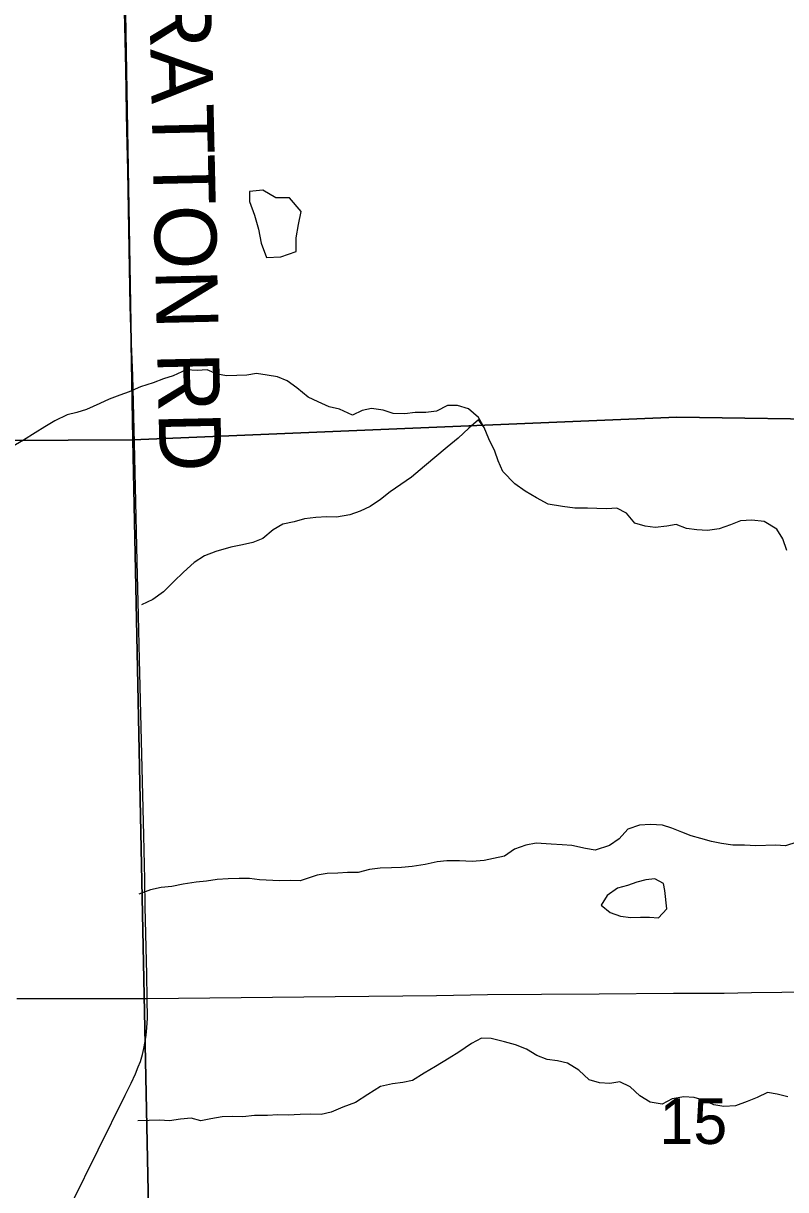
# Model space of a CAD drawing. Extents: x 1985906 to 2360102, y 891258 to 1222054.
# Drawn here: x 2091272 to 2094966, y 1074843 to 1080491 of the extents above; entities that cross this region are included whole.
import ezdxf

# ---------------------------------------------------------------- set-up
doc = ezdxf.new("R2010")
doc.units = 0
for name, color, linetype in [('GM_X_County_Road', 7, 'Continuous'), ('GM_X_County_Road_Text', 7, 'Continuous'), ('GM_X_Minor_Lake', 7, 'Continuous'), ('GM_X_Minor_River', 7, 'Continuous'), ('GM_X_Section', 7, 'Continuous'), ('GM_X_Section_Text', 7, 'Continuous')]:
    doc.layers.add(name, color=color, linetype=linetype)

msp = doc.modelspace()

# ---------------------------------------------------------------- linework, layer by layer
at = {"layer": 'GM_X_County_Road'}
for points in [[(2091872.5, 1075768.1), (2091870.4, 1075885.4), (2091862.9, 1076213.1), (2091860.7, 1076344.2), (2091855.9, 1076557.2), (2091846.8, 1076950.7), (2091843.3, 1077081.8), (2091835.2, 1077409.4), (2091829.8, 1077622.5), (2091823.8, 1077884.9), (2091815.8, 1078245.4), (2091811.5, 1078458.1), (2091806.2, 1078654.1), (2091802.7, 1078785.2), (2091792.9, 1079016.5), (2091789.3, 1079122.2), (2091787.3, 1079301.2), (2091778.9, 1079777.2), (2091774.6, 1079973.8), (2091772.3, 1080055.6), (2091768.6, 1080268.6), (2091762.8, 1080547.3)], [(2091872.5, 1075768.1), (2092783.3, 1075777.8), (2093275.1, 1075783.1), (2093521, 1075787.4), (2093783.3, 1075789.8), (2094061.9, 1075791.6), (2094422.7, 1075795), (2094520.8, 1075794.8), (2094668.2, 1075795), (2094800, 1075797.1), (2094946.8, 1075798.4), (2095130.8, 1075800.7)], [(2091235.1, 1074227.7), (2091389.9, 1074535.3), (2091504.9, 1074771.1), (2091635.4, 1075036.1), (2091766.6, 1075300.3), (2091795.4, 1075357.9), (2091816.2, 1075403.6), (2091829.6, 1075437), (2091839.4, 1075462.7), (2091849.9, 1075497.2), (2091856.9, 1075527.1), (2091863.4, 1075560.4), (2091867.8, 1075591.3), (2091870.9, 1075626.4), (2091873.7, 1075672.6), (2091872.5, 1075768.1)], [(2091241.7, 1075768.5), (2091848.6, 1075767.8), (2091872.5, 1075768.1)]]:
    msp.add_lwpolyline(points, dxfattribs=at)
at = {"layer": 'GM_X_Minor_Lake'}
msp.add_line((2092368.3, 1079675.7), (2092367.6, 1079627.5), dxfattribs=at)
for points in [[(2092367.6, 1079627.5), (2092392.8, 1079560.9), (2092411.9, 1079494.3), (2092425, 1079425.9), (2092450.1, 1079357.3), (2092520.5, 1079360.3), (2092595.1, 1079385.4), (2092594.1, 1079451.7), (2092605, 1079515.8), (2092618, 1079579.9), (2092562.7, 1079644.9), (2092496.4, 1079645.8), (2092432.7, 1079682.8), (2092368.3, 1079675.7)], [(2094380.2, 1076291.5), (2094374.8, 1076325.3), (2094332.9, 1076347.9), (2094288.7, 1076342.5), (2094244.3, 1076331), (2094199.9, 1076315.6), (2094151.5, 1076302.2), (2094100.8, 1076266.7), (2094072, 1076220.9)], [(2094380.2, 1076291.5), (2094374.8, 1076325.3), (2094332.9, 1076347.9), (2094288.7, 1076342.5), (2094244.3, 1076331), (2094199.9, 1076315.6), (2094151.5, 1076302.2), (2094100.8, 1076266.7), (2094072, 1076220.9), (2094115.7, 1076184.2), (2094165.6, 1076167.4), (2094215.8, 1076160.7), (2094262, 1076162.1), (2094306.1, 1076161.5), (2094350.3, 1076158.9), (2094391.1, 1076202.6), (2094380.2, 1076291.5)], [(2094072, 1076220.9), (2094115.7, 1076184.2), (2094165.6, 1076167.4), (2094215.8, 1076160.7), (2094262, 1076162.1), (2094306.1, 1076161.5), (2094350.3, 1076158.9), (2094391.1, 1076202.6), (2094380.2, 1076291.5)]]:
    msp.add_lwpolyline(points, dxfattribs=at)
at = {"layer": 'GM_X_Minor_River'}
for points in [[(2093504.7, 1078533.8), (2093477.3, 1078582.4), (2093429.7, 1078623.2), (2093375.7, 1078639.9), (2093327.5, 1078640.6), (2093274.9, 1078613.2), (2093222.6, 1078605.9), (2093170.4, 1078606.6), (2093120.1, 1078599.2), (2093063.9, 1078602), (2093015.9, 1078616.7), (2092959.8, 1078625.5), (2092913.4, 1078616.1), (2092866.9, 1078592.6), (2092805.1, 1078621.5), (2092755, 1078634.2), (2092701.2, 1078657.1), (2092653.3, 1078679.8), (2092597.7, 1078724.7), (2092550, 1078759.5), (2092504.1, 1078778.2), (2092454, 1078786.9), (2092401.9, 1078795.6), (2092355.6, 1078786.2), (2092259.1, 1078783.5), (2092211, 1078792.2), (2092163.1, 1078812.9), (2092114.9, 1078809.5), (2092060.7, 1078812.3), (2091998, 1078783), (2091951.6, 1078769.6), (2091901.1, 1078750.2), (2091840.6, 1078730.9), (2091786, 1078705.5), (2091739.6, 1078690.1), (2091689.1, 1078670.7), (2091642.6, 1078649.2), (2091577.9, 1078620), (2091531.6, 1078606.5), (2091485.2, 1078595.1), (2091424.5, 1078565.8), (2091375.9, 1078536.3), (2091329.3, 1078506.8), (2091272.5, 1078471.4), (2091215.8, 1078438.1)], [(2093504.7, 1078533.8), (2093477.1, 1078570.3), (2093430.4, 1078530.8), (2093379.5, 1078481.3), (2093326.6, 1078437.8), (2093216.9, 1078346.9), (2093153.8, 1078293.5), (2093101.1, 1078258.1), (2093050.4, 1078222.6), (2093003.7, 1078185.1), (2092953, 1078151.6), (2092904.4, 1078128.2), (2092854, 1078110.8), (2092789.5, 1078099.6), (2092743.4, 1078100.2), (2092689.1, 1078097), (2092634.8, 1078091.7), (2092584.4, 1078076.3), (2092530, 1078065), (2092483.4, 1078037.5), (2092432.6, 1077996), (2092384.1, 1077976.6), (2092333.7, 1077965.2), (2092277.3, 1077953.9), (2092204.7, 1077932.8), (2092150.2, 1077911.4), (2092099.5, 1077880), (2092048.6, 1077832.5), (2092001.8, 1077786.9), (2091950.9, 1077737.4), (2091900.1, 1077699.9), (2091845.5, 1077674.6)], [(2094972.3, 1077937.7), (2094953.1, 1077994.2), (2094923.6, 1078040.8), (2094861.9, 1078077.8), (2094801.7, 1078084.6), (2094747.4, 1078081.3), (2094699, 1078061.9), (2094644.5, 1078042.6), (2094588.1, 1078035.3), (2094535.9, 1078038), (2094485.8, 1078044.7), (2094435.9, 1078063.4), (2094389.6, 1078056), (2094333.3, 1078048.7), (2094285.1, 1078055.4), (2094235.2, 1078070.1), (2094195.7, 1078118.9), (2094147.8, 1078143.6), (2094099.6, 1078140.2), (2094051.4, 1078140.9), (2094005.2, 1078143.5), (2093945, 1078142.3), (2093884.8, 1078151.2), (2093814.7, 1078162.1), (2093758.9, 1078193), (2093703.2, 1078225.9), (2093653.5, 1078260.7), (2093596.1, 1078319.7), (2093572.7, 1078372.2), (2093557.3, 1078418.6), (2093528.1, 1078479.3), (2093504.7, 1078533.8)], [(2095020.3, 1076525.4), (2094965.9, 1076508.1), (2094917.7, 1076510.7), (2094821.3, 1076508), (2094767.1, 1076510.8), (2094710.8, 1076511.5), (2094654.7, 1076518.3), (2094606.7, 1076529), (2094554.7, 1076543.7), (2094508.6, 1076556.4), (2094462.7, 1076573.1), (2094414.8, 1076593.8), (2094368.8, 1076608.5), (2094310.6, 1076611.3), (2094258.3, 1076608), (2094201.8, 1076588.6), (2094159, 1076541), (2094112.3, 1076509.5), (2094043.7, 1076486.3), (2093995.6, 1076495), (2093929.6, 1076510), (2093883.4, 1076512.6), (2093829.2, 1076515.3), (2093757, 1076520.3), (2093706.6, 1076510.9), (2093652.1, 1076491.6), (2093603.5, 1076458.1), (2093551.1, 1076446.8), (2093504.8, 1076437.4), (2093446.4, 1076432.1), (2093386.2, 1076434.9), (2093324, 1076435.8), (2093277.7, 1076430.4), (2093219.3, 1076417.1), (2093156.9, 1076407.9), (2093104.6, 1076402.6), (2093056.4, 1076401.2), (2093002.1, 1076399.9), (2092949.8, 1076392.6), (2092895.4, 1076379.3), (2092843.1, 1076378), (2092796.9, 1076374.6), (2092744.7, 1076373.3), (2092696.4, 1076365.9), (2092613.6, 1076338.9), (2092565.4, 1076339.6), (2092513.2, 1076338.2), (2092416.9, 1076343.6)], [(2092416.9, 1076343.6), (2092368.8, 1076350.2), (2092318.5, 1076348.9), (2092264.3, 1076347.6), (2092212, 1076344.3), (2092159.7, 1076337), (2092109.4, 1076331.6), (2092047, 1076322.4), (2091992.6, 1076311.1), (2091940.3, 1076305.8), (2091888, 1076294.4), (2091831.4, 1076273.1)], [(2094779.4, 1075269.7), (2094722.8, 1075248.3), (2094666.5, 1075245.1), (2094618.5, 1075253.7), (2094572.6, 1075274.4), (2094522.6, 1075289.2), (2094472.4, 1075291.9), (2094416, 1075282.6), (2094367.5, 1075257.1), (2094309.4, 1075265.9), (2094259.6, 1075296.7), (2094212, 1075341.5), (2094162.1, 1075364.3), (2094113.8, 1075356.9), (2094063.7, 1075359.6), (2094013.7, 1075374.3), (2093964.1, 1075421.2), (2093908.4, 1075456.1), (2093860.3, 1075466.7), (2093810.2, 1075473.4), (2093760.3, 1075492.2), (2093710.5, 1075523), (2093656.6, 1075543.8), (2093604.6, 1075558.5), (2093538.6, 1075575.5), (2093492.4, 1075576.1), (2093443.8, 1075550.6), (2093383, 1075509.3), (2093336.4, 1075479.8), (2093269.5, 1075438.5), (2093214.8, 1075407.1), (2093158.1, 1075371.8), (2093111.7, 1075362.4), (2093061.4, 1075355), (2093003, 1075341.7), (2092942.2, 1075304.4), (2092881.4, 1075265.1), (2092820.8, 1075241.8), (2092764.2, 1075218.4), (2092715.9, 1075207), (2092661.7, 1075207.8), (2092613.4, 1075206.4), (2092555.1, 1075203.2), (2092505, 1075205.8), (2092454.7, 1075202.5), (2092392.4, 1075201.3), (2092336.1, 1075196.1), (2092287.9, 1075196.7), (2092235.7, 1075195.4), (2092181.3, 1075186.1), (2092133, 1075176.7), (2092085, 1075189.4), (2092034.7, 1075184.1), (2091980.4, 1075176.8), (2091932.2, 1075179.4), (2091882, 1075178.1), (2091827.7, 1075176.8)], [(2094976.5, 1075293.1), (2094924.5, 1075305.9), (2094878.4, 1075312.5), (2094827.8, 1075289.1), (2094779.4, 1075269.7)]]:
    msp.add_lwpolyline(points, dxfattribs=at)
at = {"layer": 'GM_X_Section'}
for points in [[(2086360.8, 1083775.4), (2091710.1, 1083829.5), (2091802.2, 1078474.5), (2086468.8, 1078446.5)], [(2091710.1, 1083829.5), (2096943.4, 1083869), (2097079.3, 1078544.2), (2094439.4, 1078583.4), (2091802.2, 1078474.5)], [(2091802.2, 1078474.5), (2094439.4, 1078583.4), (2097079.3, 1078544.2), (2097261.4, 1073199.7), (2094548.1, 1073098.4), (2091912.4, 1073091.6)], [(2086468.8, 1078446.5), (2091802.2, 1078474.5), (2091912.4, 1073091.6), (2089304.3, 1073183), (2086608.7, 1073143.9)]]:
    msp.add_lwpolyline(points, close=True, dxfattribs=at)

# ---------------------------------------------------------------- texts
at = {"layer": 'GM_X_County_Road_Text'}
msp.add_text('STRATTON RD', height=300, rotation=271.293, dxfattribs=at).set_placement((2091869.8, 1081167.9))
at = {"layer": 'GM_X_Section_Text'}
msp.add_text('15', height=221, rotation=0, dxfattribs=at).set_placement((2094354.4, 1075064.1))

doc.saveas('drawing.dxf')
